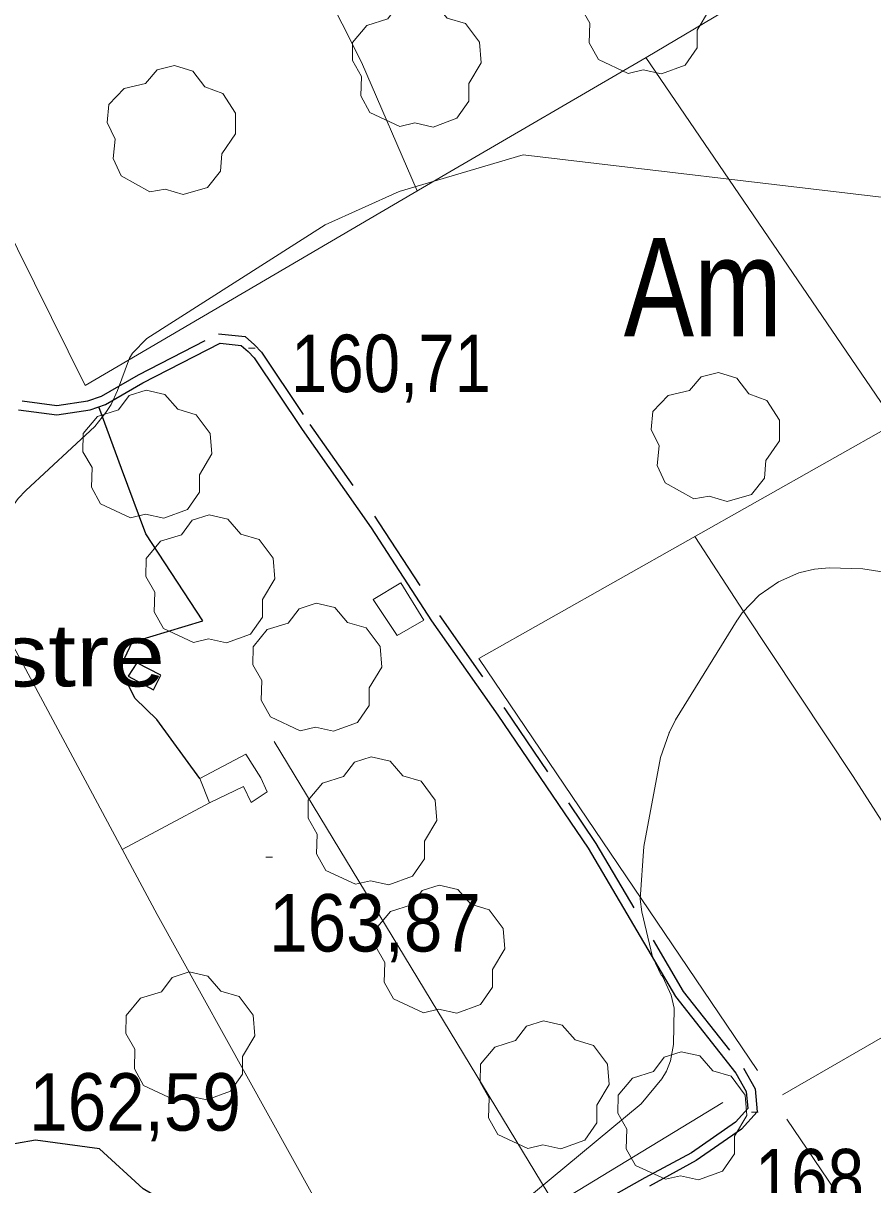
# Model space of a CAD drawing. Extents: x 480269 to 484877, y 4383588 to 4386804.
# Drawn here: x 481923.1 to 482052.3, y 4385794.6 to 4385971.4 of the extents above; entities that cross this region are included whole.
import ezdxf
from ezdxf.enums import TextEntityAlignment as Align

# ---------------------------------------------------------------- set-up
doc = ezdxf.new("R2010")
doc.units = 0
doc.header["$LTSCALE"] = 3.8
doc.linetypes.add('LONG_DASHED', pattern=[7.5, 6, -1.5])
doc.linetypes.add('MEDIUM_DASHED', pattern=[4.5, 3, -1.5])
for name, color, linetype, lineweight in [('21', 7, 'Continuous', 25), ('25', 7, 'LONG_DASHED', 25), ('29', 7, 'Continuous', 13), ('38', 7, 'Continuous', 25), ('47', 7, 'Continuous', 35), ('51', 7, 'Continuous', 13), ('7', 7, 'Continuous', 13), ('9', 7, 'Continuous', 13)]:
    doc.layers.add(name, color=color, linetype=linetype, lineweight=lineweight)
doc.layers.add('31', color=7, linetype='Continuous')
doc.layers.add('5', color=7, linetype='Continuous')

msp = doc.modelspace()

# ---------------------------------------------------------------- linework, layer by layer
at = {"layer": '21'}
msp.add_lwpolyline([(481939.03, 4385872.05), (481942.87, 4385869.98), (481944.01, 4385872.2), (481940.33, 4385874.08)], close=True, dxfattribs=at)
at = {"layer": '25'}
for points in [[(481949.91, 4385856.45), (481943.36, 4385865.43), (481940.11, 4385868.65), (481937.76, 4385873.22), (481939.63, 4385877.23), (481950.37, 4385880.46), (481941.71, 4385893.69), (481938.02, 4385903.68), (481934.58, 4385913.06)], [(481960.94, 4385762.69), (481958.48, 4385768.06), (481957.71, 4385770.03), (481956.09, 4385779.74), (481954.62, 4385786.92), (481951.39, 4385789.99), (481947.99, 4385790.1), (481941.29, 4385794.01), (481934.68, 4385800.09), (481924.9, 4385801.41), (481917.89, 4385800.21), (481912.05, 4385791.66), (481911, 4385788.84), (481908.06, 4385781.01), (481906.62, 4385774.03)]]:
    msp.add_lwpolyline(points, dxfattribs=at)
at = {"layer": '29'}
for points in [[(482015.09, 4385963.81), (482010.55, 4385965.93), (482009.14, 4385968.47), (482009.24, 4385971.45), (482007.87, 4385973.86), (482007.91, 4385976.61), (482010.07, 4385979.21), (482013.26, 4385980.21), (482014.91, 4385982.4), (482017.48, 4385983.23), (482020.34, 4385982.58), (482022.29, 4385980.31), (482025.1, 4385979.49), (482027.23, 4385976.64), (482027.47, 4385973.51), (482025.59, 4385970.36), (482025.59, 4385967.68), (482023.77, 4385965.07), (482020.15, 4385963.73), (482017.38, 4385964.36)], [(481980.35, 4385955.71), (481975.81, 4385957.83), (481974.4, 4385960.37), (481974.5, 4385963.35), (481973.13, 4385965.76), (481973.17, 4385968.51), (481975.33, 4385971.11), (481978.52, 4385972.11), (481980.17, 4385974.3), (481982.74, 4385975.13), (481985.6, 4385974.48), (481987.55, 4385972.21), (481990.36, 4385971.39), (481992.49, 4385968.54), (481992.73, 4385965.41), (481990.85, 4385962.26), (481990.85, 4385959.58), (481989.03, 4385956.97), (481985.41, 4385955.63), (481982.64, 4385956.26)], [(481942.34, 4385945.78), (481937.95, 4385948.21), (481936.73, 4385950.85), (481937.03, 4385953.81), (481935.83, 4385956.31), (481936.07, 4385959.05), (481938.4, 4385961.5), (481941.65, 4385962.27), (481943.45, 4385964.34), (481946.07, 4385964.99), (481948.88, 4385964.14), (481950.67, 4385961.74), (481953.42, 4385960.73), (481955.34, 4385957.74), (481955.36, 4385954.6), (481953.27, 4385951.58), (481953.08, 4385948.91), (481951.08, 4385946.43), (481947.38, 4385945.35), (481944.66, 4385946.17)], [(482025.1, 4385899.06), (482020.71, 4385901.49), (482019.49, 4385904.13), (482019.79, 4385907.09), (482018.59, 4385909.59), (482018.83, 4385912.33), (482021.16, 4385914.78), (482024.41, 4385915.55), (482026.21, 4385917.62), (482028.83, 4385918.27), (482031.64, 4385917.42), (482033.43, 4385915.02), (482036.18, 4385914.01), (482038.1, 4385911.02), (482038.12, 4385907.88), (482036.03, 4385904.86), (482035.84, 4385902.19), (482033.84, 4385899.71), (482030.14, 4385898.63), (482027.42, 4385899.45)], [(481939.37, 4385896.17), (481934.83, 4385898.29), (481933.42, 4385900.83), (481933.52, 4385903.81), (481932.15, 4385906.22), (481932.19, 4385908.97), (481934.35, 4385911.57), (481937.54, 4385912.57), (481939.19, 4385914.76), (481941.76, 4385915.59), (481944.62, 4385914.94), (481946.57, 4385912.67), (481949.38, 4385911.85), (481951.51, 4385909), (481951.75, 4385905.87), (481949.87, 4385902.72), (481949.87, 4385900.04), (481948.05, 4385897.43), (481944.43, 4385896.09), (481941.66, 4385896.72)], [(481948.94, 4385877.18), (481944.4, 4385879.3), (481942.99, 4385881.84), (481943.09, 4385884.82), (481941.72, 4385887.23), (481941.76, 4385889.98), (481943.92, 4385892.58), (481947.11, 4385893.58), (481948.76, 4385895.77), (481951.33, 4385896.6), (481954.19, 4385895.95), (481956.14, 4385893.68), (481958.95, 4385892.86), (481961.08, 4385890.01), (481961.32, 4385886.88), (481959.44, 4385883.73), (481959.44, 4385881.05), (481957.62, 4385878.44), (481954, 4385877.1), (481951.23, 4385877.73)], [(481965.21, 4385863.73), (481960.67, 4385865.85), (481959.26, 4385868.39), (481959.36, 4385871.37), (481957.99, 4385873.78), (481958.03, 4385876.53), (481960.19, 4385879.13), (481963.38, 4385880.13), (481965.03, 4385882.32), (481967.6, 4385883.15), (481970.46, 4385882.5), (481972.41, 4385880.23), (481975.22, 4385879.41), (481977.35, 4385876.56), (481977.59, 4385873.43), (481975.71, 4385870.28), (481975.71, 4385867.6), (481973.89, 4385864.99), (481970.27, 4385863.65), (481967.5, 4385864.28)], [(481973.61, 4385840.36), (481969.07, 4385842.48), (481967.66, 4385845.02), (481967.76, 4385848), (481966.39, 4385850.41), (481966.43, 4385853.16), (481968.59, 4385855.76), (481971.78, 4385856.76), (481973.43, 4385858.95), (481976, 4385859.78), (481978.86, 4385859.13), (481980.81, 4385856.86), (481983.62, 4385856.04), (481985.75, 4385853.19), (481985.99, 4385850.06), (481984.11, 4385846.91), (481984.11, 4385844.23), (481982.29, 4385841.62), (481978.67, 4385840.28), (481975.9, 4385840.91)], [(481983.94, 4385820.82), (481979.4, 4385822.94), (481977.99, 4385825.48), (481978.09, 4385828.46), (481976.72, 4385830.87), (481976.76, 4385833.62), (481978.92, 4385836.22), (481982.11, 4385837.22), (481983.76, 4385839.41), (481986.33, 4385840.24), (481989.19, 4385839.59), (481991.14, 4385837.32), (481993.95, 4385836.5), (481996.08, 4385833.65), (481996.32, 4385830.52), (481994.44, 4385827.37), (481994.44, 4385824.69), (481992.62, 4385822.08), (481989, 4385820.74), (481986.23, 4385821.37)], [(481945.91, 4385807.61), (481941.37, 4385809.73), (481939.96, 4385812.27), (481940.06, 4385815.25), (481938.69, 4385817.66), (481938.73, 4385820.41), (481940.89, 4385823.01), (481944.08, 4385824.01), (481945.73, 4385826.2), (481948.3, 4385827.03), (481951.16, 4385826.38), (481953.11, 4385824.11), (481955.92, 4385823.29), (481958.05, 4385820.44), (481958.29, 4385817.31), (481956.41, 4385814.16), (481956.41, 4385811.48), (481954.59, 4385808.87), (481950.97, 4385807.53), (481948.2, 4385808.16)], [(481999.8, 4385800.17), (481995.26, 4385802.29), (481993.85, 4385804.83), (481993.95, 4385807.81), (481992.58, 4385810.22), (481992.62, 4385812.97), (481994.78, 4385815.57), (481997.97, 4385816.57), (481999.62, 4385818.76), (482002.19, 4385819.59), (482005.05, 4385818.94), (482007, 4385816.67), (482009.81, 4385815.85), (482011.94, 4385813), (482012.18, 4385809.87), (482010.3, 4385806.72), (482010.3, 4385804.04), (482008.48, 4385801.43), (482004.86, 4385800.09), (482002.09, 4385800.72)], [(482020.75, 4385795.46), (482016.21, 4385797.58), (482014.8, 4385800.12), (482014.9, 4385803.1), (482013.53, 4385805.51), (482013.57, 4385808.26), (482015.73, 4385810.86), (482018.92, 4385811.86), (482020.57, 4385814.05), (482023.14, 4385814.88), (482026, 4385814.23), (482027.95, 4385811.96), (482030.76, 4385811.14), (482032.89, 4385808.29), (482033.13, 4385805.16), (482031.25, 4385802.01), (482031.25, 4385799.33), (482029.43, 4385796.72), (482025.81, 4385795.38), (482023.04, 4385796.01)]]:
    msp.add_lwpolyline(points, close=True, dxfattribs=at)
at = {"layer": '38', "linetype": 'MEDIUM_DASHED'}
msp.add_lwpolyline([(481922.91, 4385913.94), (481928.16, 4385913.24), (481932.89, 4385913.96), (481934.97, 4385914.69), (481940.59, 4385917.93), (481952.75, 4385924.17), (481956.8, 4385923.73), (481958.25, 4385922.47), (481959.29, 4385921.37), (481966.65, 4385910.38), (481977.16, 4385895.41), (481986.36, 4385881.26), (481996.4, 4385866.94), (482010.18, 4385846.6), (482023.47, 4385824.06), (482032.62, 4385812.4), (482034.42, 4385809.23), (482034.73, 4385805.75), (482032.35, 4385803.07), (482025.45, 4385798.3), (482018.31, 4385794.42)], dxfattribs=at)
at = {"layer": '38'}
msp.add_lwpolyline([(481922.33, 4385912.59), (481928.17, 4385911.81), (481933.23, 4385912.59), (481935.56, 4385913.4), (481941.27, 4385916.69), (481953.01, 4385922.72), (481956.2, 4385922.37), (481957.28, 4385921.45), (481958.19, 4385920.49), (481965.49, 4385909.58), (481975.99, 4385894.62), (481985.19, 4385880.47), (481995.24, 4385866.13), (482008.99, 4385845.84), (482022.29, 4385823.26), (482031.44, 4385811.61), (482033.04, 4385808.8), (482033.27, 4385806.24), (482031.41, 4385804.14), (482024.71, 4385799.5), (482017.63, 4385795.66), (482011.58, 4385792.27)], dxfattribs=at)
at = {"layer": '47', "lineweight": 13}
for points in [[(481980.51, 4385886.27), (481984, 4385880.58), (481979.93, 4385878.26), (481976.28, 4385883.73)], [(481959.22, 4385856.55), (481956.93, 4385860.18), (481949.91, 4385856.45), (481951.37, 4385852.77), (481956.55, 4385855.27), (481957.74, 4385852.81), (481960.17, 4385854.44)]]:
    msp.add_lwpolyline(points, close=True, dxfattribs=at)
at = {"layer": '51'}
for p, q in [((482055.73, 4385910.53), (482017.78, 4385966.22)), ((482003.92, 4385791.62), (481961.25, 4385862.11)), ((481951.37, 4385852.77), (481938.13, 4385845.67)), ((481976.99, 4385775.27), (482029.48, 4385807.14)), ((482083.8, 4385738.92), (482039.24, 4385804.6))]:
    msp.add_line(p, q, dxfattribs=at)
for points in [[(481982.99, 4385945.93), (481974.54, 4385965.49), (481953.84, 4386006.59), (481939.68, 4386033.65), (481923.64, 4386068.28)], [(481893.57, 4385996.52), (481906.72, 4385968.23), (481932.47, 4385916.3), (481987.35, 4385948.48), (482017.82, 4385966.24), (482079.65, 4386002.98), (482040.39, 4386055.19)], [(482034.78, 4385812), (481992.35, 4385874.73), (482055.95, 4385910.65), (482120.83, 4385948.23)], [(482029.01, 4385681.87), (482002.95, 4385728.88), (481977.43, 4385774.47), (481943.43, 4385835.76), (481907.9, 4385902.04)], [(482065.62, 4385831.32), (482049.3, 4385856.78), (482032.66, 4385881.82), (482025.22, 4385893.29)], [(482038.55, 4385808.31), (482102.04, 4385844.93), (482169.45, 4385882.9), (482218.69, 4385816.38)]]:
    msp.add_lwpolyline(points, dxfattribs=at)
at = {"layer": '7'}
for p, q in [((481957.34, 4385921.97), (481958.34, 4385921.97)), ((481959.97, 4385844.5), (481960.97, 4385844.5)), ((482033.87, 4385805.7), (482034.87, 4385805.7))]:
    msp.add_line(p, q, dxfattribs=at)
at = {"layer": '9'}
for points in [[(482054.03, 4385944.9), (481999.09, 4385951.4), (481980.27, 4385945.83), (481968.99, 4385940.77), (481941.86, 4385923.47), (481939.7, 4385921.21), (481939.22, 4385920.44), (481937.42, 4385915.55), (481936.42, 4385913.39), (481935.64, 4385912.17), (481933.97, 4385910.07), (481923.45, 4385900.31), (481922.29, 4385899.11), (481921.66, 4385898.24), (481921.12, 4385897.08), (481917.92, 4385887.29), (481917.59, 4385878.22), (481911.17, 4385863.88), (481899.84, 4385850), (481892.9, 4385837.98), (481890.23, 4385826.18), (481890.29, 4385824.19), (481898.41, 4385786.38)], [(481971.22, 4385768.91), (482017.04, 4385806.96), (482020.2, 4385810.76), (482020.9, 4385811.93), (482021.52, 4385813.48), (482021.99, 4385816), (482022.08, 4385821.52), (482021.64, 4385823.47), (482020.38, 4385826.27), (482020.23, 4385826.48), (482020.16, 4385826.45), (482020.15, 4385826.44), (482020.14, 4385826.44), (482018.79, 4385829.31), (482017.14, 4385836.16), (482016.9, 4385838.09), (482017.46, 4385846.12), (482020.03, 4385859.66), (482021.32, 4385863.43), (482021.33, 4385863.45), (482021.35, 4385863.51), (482022.3, 4385865.41), (482031.69, 4385880.58), (482031.71, 4385880.61), (482031.71, 4385880.63), (482031.71, 4385880.64), (482032.45, 4385881.69), (482035.01, 4385884.39), (482037.97, 4385886.4), (482041.06, 4385887.79), (482041.23, 4385887.85), (482041.24, 4385887.84), (482041.26, 4385887.85), (482043.44, 4385888.35), (482045.66, 4385888.53), (482050.78, 4385888.38), (482054.01, 4385887.89)]]:
    msp.add_lwpolyline(points, dxfattribs=at)

# ---------------------------------------------------------------- texts
at = {"layer": '31', "width": 0.8}
msp.add_text('Am', height=15, dxfattribs=at).set_placement((482026.45, 4385923.77), align=Align.CENTER)
at = {"layer": '5', "width": 1.2}
msp.add_text('Cas Sastre', height=9.5, dxfattribs=at).set_placement((481944.64, 4385870.49), align=Align.RIGHT)
at = {"layer": '7'}
for s, width, p in [('160,71', 0.85, (481963.79, 4385915.29)), ('163,87', 0.9, (481960.47, 4385830.13)), ('162,59', 0.9, (481923.97, 4385802.86)), ('168,18', 0.85, (482034.37, 4385791.33))]:
    msp.add_text(s, height=8.75, dxfattribs=dict(at, width=width)).set_placement(p)

doc.saveas('drawing.dxf')
